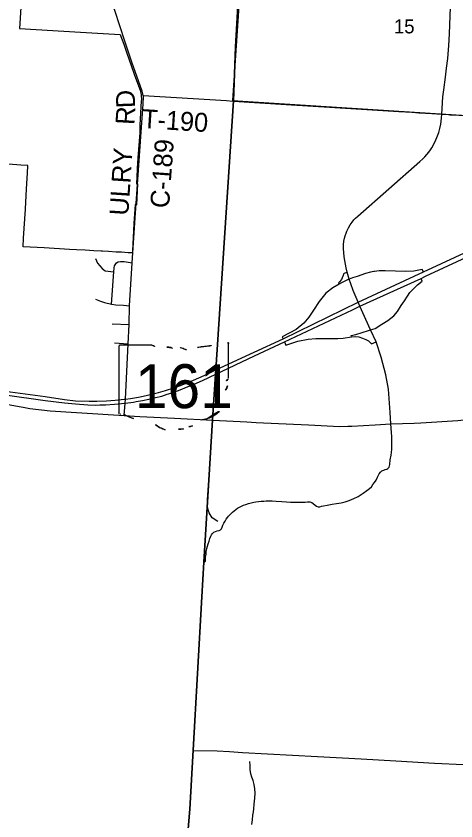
# Model space of a CAD drawing. Extents: x 208586767.6 to 208586821.4, y -134301046.9 to -134301022.9.
# Drawn here: x 208586780.193 to 208586781.515, y -134301026.633 to -134301024.217 of the extents above; entities that cross this region are included whole.
import ezdxf

# ---------------------------------------------------------------- set-up
doc = ezdxf.new("R2010")
doc.units = 0
for name, color, linetype in [('GM_X_City_Street', 7, 'Continuous'), ('GM_X_Corporation', 7, 'Continuous'), ('GM_X_County_Road', 7, 'Continuous'), ('GM_X_County_Road_Text', 7, 'Continuous'), ('GM_X_Interchange_Ramps', 7, 'Continuous'), ('GM_X_Minor_River', 7, 'Continuous'), ('GM_X_Section_Text', 7, 'Continuous'), ('GM_X_State_Location', 7, 'Continuous'), ('GM_X_State_Route', 7, 'Continuous'), ('GM_X_State_Shield', 7, 'Continuous'), ('GM_X_Township_Road', 7, 'Continuous'), ('GM_X_Township_Road_Text', 7, 'Continuous')]:
    doc.layers.add(name, color=color, linetype=linetype)

msp = doc.modelspace()

# ---------------------------------------------------------------- linework, layer by layer
at = {"layer": 'GM_X_City_Street'}
for p, q in [((208586781.2584, -134301025.1593), (208586781.2263, -134301025.0886)), ((208586780.482, -134301025.1408), (208586780.5331, -134301025.1429)), ((208586780.4889, -134301025.1983), (208586780.53, -134301025.2016))]:
    msp.add_line(p, q, dxfattribs=at)
for points in [[(208586781.4728, -134301024.5122), (208586781.4734, -134301024.4944), (208586781.476, -134301024.4603), (208586781.4782, -134301024.4386), (208586781.4833, -134301024.4009), (208586781.487, -134301024.3734), (208586781.4907, -134301024.3448), (208586781.4941, -134301024.3055), (208586781.4956, -134301024.2707), (208586781.4999, -134301024.163), (208586781.5042, -134301024.0407)], [(208586780.5756, -134301024.4555), (208586780.8261, -134301024.4712), (208586780.845, -134301024.4725)], [(208586780.845, -134301024.4725), (208586780.847, -134301024.4727), (208586781.0051, -134301024.4825), (208586781.0858, -134301024.488), (208586781.1507, -134301024.4917), (208586781.3436, -134301024.5037), (208586781.383, -134301024.5062)], [(208586781.1776, -134301024.9068), (208586781.1777, -134301024.9036), (208586781.1786, -134301024.8935), (208586781.1806, -134301024.8842), (208586781.1823, -134301024.877), (208586781.1851, -134301024.8688), (208586781.1874, -134301024.8629), (208586781.192, -134301024.8528), (208586781.1972, -134301024.8441), (208586781.2029, -134301024.8362), (208586781.2086, -134301024.8293), (208586781.2136, -134301024.8239), (208586781.2199, -134301024.818), (208586781.4063, -134301024.6544), (208586781.4152, -134301024.6464), (208586781.4216, -134301024.6398), (208586781.4277, -134301024.6327), (208586781.4333, -134301024.6256), (208586781.4382, -134301024.6187), (208586781.4428, -134301024.6125), (208586781.4527, -134301024.5942), (208586781.4599, -134301024.577), (208586781.4636, -134301024.5669), (208586781.467, -134301024.555), (208586781.4698, -134301024.542), (208586781.4719, -134301024.5234), (208586781.4728, -134301024.5122)], [(208586781.383, -134301024.5062), (208586781.4037, -134301024.5074), (208586781.4423, -134301024.5102), (208586781.4728, -134301024.5122), (208586781.4922, -134301024.5133)], [(208586781.4922, -134301024.5133), (208586781.4971, -134301024.5135), (208586781.5235, -134301024.5148), (208586781.6752, -134301024.5248), (208586781.8355, -134301024.5346), (208586781.9037, -134301024.5394), (208586782.0015, -134301024.546), (208586782.098, -134301024.553), (208586782.1253, -134301024.5548), (208586782.1393, -134301024.5554)], [(208586781.1886, -134301024.9861), (208586781.1851, -134301024.9732), (208586781.1796, -134301024.94), (208586781.1773, -134301024.9154), (208586781.1776, -134301024.9068)], [(208586780.432, -134301024.9447), (208586780.4382, -134301024.9591), (208586780.4518, -134301024.9754), (208586780.4613, -134301024.9822), (208586780.4872, -134301024.985)], [(208586780.4804, -134301025.0817), (208586780.4872, -134301024.985), (208586780.488, -134301024.9735), (208586780.4893, -134301024.9674), (208586780.4948, -134301024.9578), (208586780.5006, -134301024.9555), (208586780.507, -134301024.9544), (208586780.5185, -134301024.9544), (208586780.5421, -134301024.9578)], [(208586781.2263, -134301025.0886), (208586781.2213, -134301025.0766), (208586781.2067, -134301025.0415), (208586781.1992, -134301025.0215), (208586781.1943, -134301025.0069), (208586781.1886, -134301024.9861)], [(208586780.4316, -134301025.0676), (208586780.4472, -134301025.0729), (208586780.4594, -134301025.0775), (208586780.4804, -134301025.0817), (208586780.4929, -134301025.084), (208586780.5166, -134301025.0847), (208586780.5343, -134301025.0868)], [(208586781.3191, -134301025.4415), (208586781.317, -134301025.4074), (208586781.3126, -134301025.3372), (208586781.3045, -134301025.294), (208586781.2903, -134301025.241), (208586781.2755, -134301025.1956), (208586781.2584, -134301025.1593)], [(208586780.7581, -134301025.8575), (208586780.7623, -134301025.8537), (208586780.7628, -134301025.8395), (208586780.7641, -134301025.8322), (208586780.7648, -134301025.825), (208586780.7664, -134301025.8161), (208586780.7681, -134301025.8089), (208586780.7704, -134301025.8017), (208586780.7733, -134301025.7938), (208586780.776, -134301025.7859), (208586780.7783, -134301025.779), (208586780.7809, -134301025.7744), (208586780.7832, -134301025.7704), (208586780.7881, -134301025.7661), (208586780.7924, -134301025.7645), (208586780.798, -134301025.7625), (208586780.8032, -134301025.7619), (208586780.8078, -134301025.7596), (208586780.8108, -134301025.7563), (208586780.8131, -134301025.7513), (208586780.8151, -134301025.7454), (208586780.8177, -134301025.7392), (208586780.8217, -134301025.7336), (208586780.8249, -134301025.728), (208586780.8289, -134301025.7227), (208586780.8319, -134301025.7185), (208586780.8365, -134301025.7132), (208586780.8434, -134301025.7063), (208586780.8483, -134301025.7024), (208586780.8536, -134301025.6987), (208586780.8591, -134301025.6948), (208586780.8651, -134301025.6915), (208586780.8707, -134301025.6885), (208586780.8772, -134301025.6859), (208586780.8835, -134301025.6833), (208586780.8914, -134301025.681), (208586780.8993, -134301025.6787), (208586780.9075, -134301025.6764), (208586780.9141, -134301025.6754), (208586780.9223, -134301025.6741), (208586780.9298, -134301025.6734), (208586780.9381, -134301025.6731), (208586780.945, -134301025.6724), (208586780.9532, -134301025.6724), (208586780.9624, -134301025.6724), (208586780.9746, -134301025.6734), (208586780.9923, -134301025.6747), (208586781.0058, -134301025.6754), (208586781.0176, -134301025.6761), (208586781.0331, -134301025.677), (208586781.0449, -134301025.677), (208586781.0535, -134301025.6767), (208586781.0617, -134301025.6764), (208586781.0686, -134301025.6754), (208586781.0765, -134301025.6754), (208586781.0817, -134301025.6777), (208586781.086, -134301025.681), (208586781.0923, -134301025.6856), (208586781.0962, -134301025.6889), (208586781.1011, -134301025.6902), (208586781.1061, -134301025.6902), (208586781.1107, -134301025.6889), (208586781.1173, -134301025.6876), (208586781.1284, -134301025.6853), (208586781.1432, -134301025.6826), (208586781.1561, -134301025.6807), (208586781.1702, -134301025.6784), (208586781.1827, -134301025.6751), (208586781.1945, -134301025.6711), (208586781.208, -134301025.6659), (208586781.2208, -134301025.6599), (208586781.2307, -134301025.6534), (208586781.2366, -134301025.6494), (208586781.2475, -134301025.6415), (208586781.255, -134301025.6359), (208586781.2609, -134301025.63), (208586781.2656, -134301025.6238), (208586781.2705, -134301025.6179), (208586781.2754, -134301025.61), (208586781.2797, -134301025.6017), (208586781.2843, -134301025.5919), (208586781.2879, -134301025.586), (208586781.2922, -134301025.5823), (208586781.2988, -134301025.58), (208586781.302, -134301025.5781), (208586781.3073, -134301025.5774), (208586781.3103, -134301025.5754), (208586781.3142, -134301025.5715), (208586781.3162, -134301025.5639), (208586781.3178, -134301025.5491), (208586781.3204, -134301025.5352), (208586781.3218, -134301025.5271), (208586781.3224, -134301025.5176), (208586781.3224, -134301025.5057), (208586781.3228, -134301025.4919), (208586781.3221, -134301025.4794), (208586781.3214, -134301025.4679), (208586781.3191, -134301025.4415)], [(208586780.7998, -134301025.7342), (208586780.7823, -134301025.7233), (208586780.7732, -134301025.7088), (208586780.7689, -134301025.6924), (208586780.7684, -134301025.6685), (208586780.7705, -134301025.6404), (208586780.7842, -134301025.4299)], [(208586780.6919, -134301027.0035), (208586780.7, -134301026.858), (208586780.7054, -134301026.7176), (208586780.7159, -134301026.5984), (208586780.7254, -134301026.4216), (208586780.7519, -134301025.9608), (208586780.7581, -134301025.8575)]]:
    msp.add_lwpolyline(points, dxfattribs=at)
at = {"layer": 'GM_X_Corporation'}
for points in [[(208586780.7052, -134301026.7171), (208586780.7156, -134301026.5978), (208586780.7252, -134301026.421), (208586780.7516, -134301025.9603), (208586780.7579, -134301025.857), (208586780.784, -134301025.4293), (208586780.793, -134301025.292), (208586780.7938, -134301025.279), (208586780.8468, -134301024.4721), (208586780.8523, -134301024.3094), (208586780.8608, -134301024.1694), (208586780.8686, -134301024.0407), (208586778.0283, -134301024.0407), (208586778.0283, -134301026.8722)], [(208586784.8283, -134301024.0407), (208586780.8686, -134301024.0407), (208586780.8608, -134301024.1694), (208586780.8523, -134301024.3094), (208586780.8468, -134301024.4721), (208586780.7938, -134301025.279), (208586780.793, -134301025.292), (208586780.784, -134301025.4293), (208586780.7579, -134301025.857), (208586780.7516, -134301025.9603), (208586780.7252, -134301026.421), (208586780.7156, -134301026.5978), (208586780.7052, -134301026.7171), (208586780.6998, -134301026.8575), (208586780.6889, -134301027.0521), (208586780.7721, -134301027.0589), (208586780.8223, -134301027.0634), (208586781.2193, -134301027.0875), (208586781.2244, -134301027.0871), (208586781.2713, -134301027.0897), (208586781.6677, -134301027.1118)], [(208586780.2086, -134301024.1754), (208586780.2035, -134301024.2549), (208586780.3869, -134301024.2656), (208586780.5061, -134301024.2726), (208586780.5072, -134301024.2757), (208586780.5167, -134301024.3021), (208586780.5261, -134301024.3284), (208586780.5397, -134301024.3662), (208586780.5487, -134301024.3913), (208586780.5584, -134301024.4183), (208586780.5661, -134301024.4397), (208586780.5693, -134301024.4539), (208586780.5692, -134301024.4558), (208586780.5694, -134301024.4578), (208586780.5696, -134301024.4597), (208586780.5699, -134301024.4639), (208586780.5699, -134301024.4681), (208586780.5697, -134301024.4724), (208586780.5657, -134301024.5437), (208586780.565, -134301024.5674), (208586780.5592, -134301024.643), (208586780.559, -134301024.647), (208586780.5586, -134301024.6558), (208586780.5553, -134301024.7214), (208586780.5585, -134301024.7212), (208586780.5548, -134301024.7836), (208586780.5516, -134301024.7835), (208586780.5476, -134301024.8397), (208586780.5463, -134301024.8609), (208586780.5431, -134301024.9221), (208586780.5427, -134301024.9283), (208586780.5395, -134301024.9282), (208586780.5299, -134301024.9276), (208586780.5204, -134301024.9271), (208586780.5105, -134301024.9265), (208586780.4939, -134301024.9256), (208586780.4713, -134301024.9243), (208586780.4528, -134301024.9232), (208586780.4488, -134301024.923), (208586780.4272, -134301024.9218), (208586780.4015, -134301024.9203), (208586780.375, -134301024.9188), (208586780.3536, -134301024.9176), (208586780.2778, -134301024.9134), (208586780.2147, -134301024.9099), (208586780.2162, -134301024.8843), (208586780.2213, -134301024.7973), (208586780.2248, -134301024.7358), (208586780.2276, -134301024.6885), (208586780.2289, -134301024.6663), (208586780.2079, -134301024.6645), (208586780.146, -134301024.66)]]:
    msp.add_lwpolyline(points, dxfattribs=at)
msp.add_lwpolyline([(208586781.8762, -134301024.0407), (208586780.8719, -134301024.0407), (208586780.8643, -134301024.156), (208586780.8436, -134301024.4712), (208586781.8443, -134301024.5345)], close=True, dxfattribs=at)
at = {"layer": 'GM_X_County_Road'}
for points in [[(208586780.5515, -134301024.8226), (208586780.5676, -134301024.5937), (208586780.5752, -134301024.4807), (208586780.5761, -134301024.4598), (208586780.5756, -134301024.4555), (208586780.5723, -134301024.4428), (208586780.5417, -134301024.356), (208586780.52, -134301024.2923), (208586780.49, -134301024.2006), (208586780.4782, -134301024.1699), (208586780.4694, -134301024.1436), (208586780.4662, -134301024.1253)], [(208586780.5184, -134301025.4164), (208586780.5212, -134301025.3798), (208586780.5219, -134301025.3672), (208586780.53, -134301025.2016), (208586780.5331, -134301025.1429), (208586780.5343, -134301025.0868), (208586780.5421, -134301024.9578), (208586780.5515, -134301024.8226)], [(208586780.114, -134301025.373), (208586780.2092, -134301025.3908), (208586780.2143, -134301025.3918)], [(208586780.2143, -134301025.3918), (208586780.2346, -134301025.3957), (208586780.2957, -134301025.4026), (208586780.3747, -134301025.4075), (208586780.5184, -134301025.4164), (208586780.5649, -134301025.4193), (208586780.6696, -134301025.4245), (208586780.7842, -134301025.4299)], [(208586781.4091, -134301025.4381), (208586781.5205, -134301025.4312), (208586781.6487, -134301025.4164), (208586781.73, -134301025.4064), (208586781.7579, -134301025.4031)], [(208586780.7842, -134301025.4299), (208586780.8868, -134301025.4352), (208586780.9153, -134301025.4373), (208586781.0716, -134301025.4442), (208586781.1664, -134301025.4492), (208586781.1902, -134301025.4484)], [(208586781.1902, -134301025.4484), (208586781.2021, -134301025.4481), (208586781.2727, -134301025.4446), (208586781.3191, -134301025.4415)], [(208586781.3191, -134301025.4415), (208586781.3891, -134301025.4393), (208586781.4091, -134301025.4381)]]:
    msp.add_lwpolyline(points, dxfattribs=at)
at = {"layer": 'GM_X_Interchange_Ramps'}
for points in [[(208586781.2683, -134301024.9843), (208586781.2583, -134301024.9864), (208586781.2438, -134301024.9901), (208586781.2181, -134301024.9988), (208586781.2041, -134301025.0029), (208586781.1943, -134301025.0069)], [(208586781.4173, -134301024.9855), (208586781.4135, -134301024.9781), (208586781.3885, -134301024.9827), (208586781.364, -134301024.9841), (208586781.3026, -134301024.9817), (208586781.2848, -134301024.9822), (208586781.2705, -134301024.9839), (208586781.2683, -134301024.9843)], [(208586781.1943, -134301025.0069), (208586781.187, -134301025.0098), (208586781.1689, -134301025.0195), (208586781.1644, -134301025.0221), (208586781.1451, -134301025.0334), (208586781.124, -134301025.0491), (208586781.1036, -134301025.0741), (208586781.0871, -134301025.0997), (208586781.0732, -134301025.1212), (208586781.0576, -134301025.1394), (208586781.0346, -134301025.1581), (208586780.9932, -134301025.1798), (208586780.9958, -134301025.1858)], [(208586781.1886, -134301024.9861), (208586781.1771, -134301024.9907), (208586781.1757, -134301024.9966), (208586781.1735, -134301025.0028), (208586781.1707, -134301025.0082), (208586781.1665, -134301025.0139), (208586781.1623, -134301025.0179), (208586781.1644, -134301025.0221)], [(208586781.2584, -134301025.1593), (208586781.2728, -134301025.1555), (208586781.2921, -134301025.1426), (208586781.3105, -134301025.1314), (208586781.3284, -134301025.1171), (208586781.3391, -134301025.104), (208586781.3505, -134301025.0866), (208586781.3604, -134301025.0721), (208586781.369, -134301025.0583), (208586781.3762, -134301025.0474), (208586781.3878, -134301025.036), (208586781.3996, -134301025.0246), (208586781.4135, -134301025.0135), (208586781.4103, -134301025.005)], [(208586781.2015, -134301025.1807), (208586781.2001, -134301025.1766), (208586781.2142, -134301025.1736), (208586781.2524, -134301025.1613), (208586781.2584, -134301025.1593)], [(208586780.9998, -134301025.1952), (208586781.0036, -134301025.2048), (208586781.0402, -134301025.1929), (208586781.0707, -134301025.187), (208586781.0937, -134301025.1853), (208586781.1162, -134301025.1854), (208586781.1173, -134301025.1854)], [(208586781.1173, -134301025.1854), (208586781.1424, -134301025.1857), (208586781.1599, -134301025.1851), (208586781.176, -134301025.1838), (208586781.2015, -134301025.1807)], [(208586781.2015, -134301025.1807), (208586781.2119, -134301025.1792), (208586781.2232, -134301025.1803), (208586781.2347, -134301025.1841), (208586781.2442, -134301025.1881), (208586781.252, -134301025.1923), (208586781.2576, -134301025.197), (208586781.2615, -134301025.2009), (208586781.2755, -134301025.1956)]]:
    msp.add_lwpolyline(points, dxfattribs=at)
at = {"layer": 'GM_X_Minor_River'}
msp.add_lwpolyline([(208586780.9017, -134301026.6436), (208586780.9033, -134301026.6303), (208586780.9049, -134301026.6163), (208586780.9064, -134301026.6064), (208586780.9073, -134301026.5966), (208586780.9089, -134301026.5829), (208586780.9105, -134301026.5655), (208586780.9114, -134301026.5499), (208586780.9111, -134301026.5366), (208586780.9092, -134301026.5245), (208586780.9059, -134301026.5119), (208586780.9022, -134301026.5024), (208586780.8985, -134301026.4921), (208586780.897, -134301026.4785), (208586780.8963, -134301026.4667), (208586780.8953, -134301026.4549)], dxfattribs=at)
at = {"layer": 'GM_X_State_Route'}
msp.add_line((208586780.9998, -134301025.1952), (208586781.2041, -134301025.0991), dxfattribs=at)
for points in [[(208586781.2041, -134301025.0991), (208586781.2263, -134301025.0886), (208586781.4103, -134301025.005), (208586781.4239, -134301024.9984), (208586781.5732, -134301024.9293), (208586781.7487, -134301024.8471), (208586781.8476, -134301024.801), (208586781.9972, -134301024.7324), (208586782.0946, -134301024.6868)], [(208586780.4365, -134301025.3732), (208586780.465, -134301025.3726), (208586780.4913, -134301025.3702), (208586780.5185, -134301025.3677), (208586780.5219, -134301025.3672), (208586780.5373, -134301025.3649), (208586780.5608, -134301025.3614), (208586780.5838, -134301025.3568), (208586780.5968, -134301025.3535), (208586780.6209, -134301025.3473), (208586780.6426, -134301025.3416), (208586780.6676, -134301025.3333), (208586780.6871, -134301025.3265), (208586780.7078, -134301025.3182), (208586780.7268, -134301025.3101), (208586780.7581, -134301025.2963), (208586780.7941, -134301025.2795), (208586780.9089, -134301025.2258), (208586780.9958, -134301025.1858), (208586781.2213, -134301025.0766), (208586781.4173, -134301024.9855), (208586781.5667, -134301024.9165)], [(208586780.5464, -134301025.376), (208586780.5545, -134301025.3748), (208586780.5733, -134301025.3713), (208586780.5922, -134301025.3673), (208586780.6121, -134301025.3627), (208586780.6312, -134301025.3579), (208586780.6472, -134301025.3528), (208586780.665, -134301025.3469), (208586780.686, -134301025.3395), (208586780.7056, -134301025.3318), (208586780.7288, -134301025.3226), (208586780.7538, -134301025.3112), (208586780.7932, -134301025.2925), (208586780.9095, -134301025.2375), (208586780.9998, -134301025.1952)], [(208586779.7641, -134301025.3147), (208586779.9637, -134301025.3333), (208586779.9835, -134301025.3353), (208586780.0373, -134301025.3401), (208586780.0888, -134301025.3449), (208586780.161, -134301025.3546), (208586780.2807, -134301025.371), (208586780.3389, -134301025.3781), (208586780.3722, -134301025.3816), (208586780.4086, -134301025.384), (208586780.4325, -134301025.3851), (208586780.4448, -134301025.3847)], [(208586780.1605, -134301025.3432), (208586780.2805, -134301025.3594), (208586780.3387, -134301025.3684), (208586780.372, -134301025.3719), (208586780.413, -134301025.3732), (208586780.4365, -134301025.3732)], [(208586780.4448, -134301025.3847), (208586780.4623, -134301025.3842), (208586780.4893, -134301025.3822), (208586780.5212, -134301025.3798), (208586780.5464, -134301025.376)]]:
    msp.add_lwpolyline(points, dxfattribs=at)
at = {"layer": 'GM_X_State_Shield'}
for p, q in [((208586780.8314, -134301025.3046), (208586780.8314, -134301025.1999)), ((208586780.5018, -134301025.2083), (208586780.5018, -134301025.4084)), ((208586780.6016, -134301025.2049), (208586780.505, -134301025.2049)), ((208586780.8314, -134301025.3046), (208586780.8314, -134301025.3046))]:
    msp.add_line(p, q, dxfattribs=at)
for centre, major_axis, start_param, end_param in [((208586780.8277, -134301025.1995), (0.00367, 0), 6.141152, 7.989035), ((208586780.5056, -134301025.2079), (0.00382, 0), 1.712693, 3.28349), ((208586780.6246, -134301025.1817), (0.037, 0), 4.042523, 4.731795), ((208586780.6368, -134301025.3172), (0.133, 0), 1.404758, 1.657858), ((208586780.667, -134301025.2069), (0.0107, 0), 3.836095, 5.185415), ((208586780.6827, -134301025.23), (0.0222, 0), 0.950623, 2.079405), ((208586780.7114, -134301025.1983), (0.0267, 0), 4.081561, 5.145723), ((208586780.7586, -134301025.266), (0.0703, 0), 1.699011, 2.107814), ((208586780.714, -134301024.9321), (0.3495, 0), 4.814394, 5.042369), ((208586780.8305, -134301025.3123), (0.00568, 0), 1.883978, 3.671073), ((208586780.7944, -134301025.3255), (0.0341, 0), 5.934695, 6.695948), ((208586780.8275, -134301025.305), (0.00393, 0), 5.05454, 6.418171), ((208586780.8445, -134301025.3484), (0.0248, 0), 2.387724, 3.262537), ((208586780.7336, -134301025.3617), (0.0874, 0), 5.101752, 6.440018), ((208586780.5056, -134301025.4089), (0.00385, 0), 3.00124, 4.508301), ((208586780.5062, -134301025.3884), (0.0294, 0), 4.665946, 4.897461), ((208586780.5122, -134301025.42), (0.0106, 0), 0.519207, 1.627899), ((208586780.646, -134301025.2402), (0.2524, 0), 4.195997, 4.488961), ((208586780.5708, -134301025.4984), (0.079, 0), 0.823519, 1.323587), ((208586780.7704, -134301025.4646), (0.0479, 0), 1.647645, 2.488434), ((208586780.6562, -134301025.421), (0.0501, 0), 4.026481, 4.996735), ((208586780.6852, -134301025.4902), (0.0412, 0), 1.495662, 1.94098), ((208586780.6888, -134301025.436), (0.0267, 0), 4.691044, 5.507374), ((208586780.713, -134301025.4554), (0.00752, 0), 1.147584, 2.315152), ((208586780.7098, -134301025.4278), (0.0282, 0), 4.937069, 5.64225)]:
    msp.add_ellipse(centre, major_axis=major_axis, ratio=0.8, start_param=start_param, end_param=end_param, dxfattribs=at)
at = {"layer": 'GM_X_Township_Road'}
for points in [[(208586780.7254, -134301026.4216), (208586780.7974, -134301026.4234), (208586780.8342, -134301026.4254)], [(208586780.8342, -134301026.4254), (208586780.874, -134301026.4276), (208586781.0986, -134301026.4395), (208586781.2301, -134301026.4468), (208586781.3348, -134301026.4528), (208586781.4511, -134301026.4599), (208586781.5374, -134301026.4643), (208586781.6444, -134301026.4696)]]:
    msp.add_lwpolyline(points, dxfattribs=at)

# ---------------------------------------------------------------- texts
at = {"layer": 'GM_X_County_Road_Text'}
for s, height, rotation, p in [('D', 0.0568, 92.1871, (208586780.5515, -134301024.4927)), ('R', 0.0568, 86.6805, (208586780.5487, -134301024.5451)), ('C-189', 0.05682, 85.8754, (208586780.6528, -134301024.7954)), ('ULRY', 0.05682, 86.2196, (208586780.5304, -134301024.8176))]:
    msp.add_text(s, height=height, rotation=rotation, dxfattribs=at).set_placement(p)
at = {"layer": 'GM_X_Section_Text'}
msp.add_text('15', height=0.04186, rotation=0, dxfattribs=at).set_placement((208586781.3285, -134301024.2693))
at = {"layer": 'GM_X_State_Location'}
for s in ['s', 'r']:
    msp.add_text(s, height=0.000189, dxfattribs=at).set_placement((208586780.6629, -134301025.3217))
msp.add_text('161', height=0.000189, rotation=0, dxfattribs=at).set_placement((208586780.596, -134301025.3355))
at = {"layer": 'GM_X_State_Shield'}
msp.add_text('161', height=0.13184, dxfattribs=at).set_placement((208586780.5504, -134301025.3943))
at = {"layer": 'GM_X_Township_Road_Text'}
msp.add_text('T-190', height=0.05682, rotation=356.3536, dxfattribs=at).set_placement((208586780.5706, -134301024.5533))

doc.saveas('drawing.dxf')
